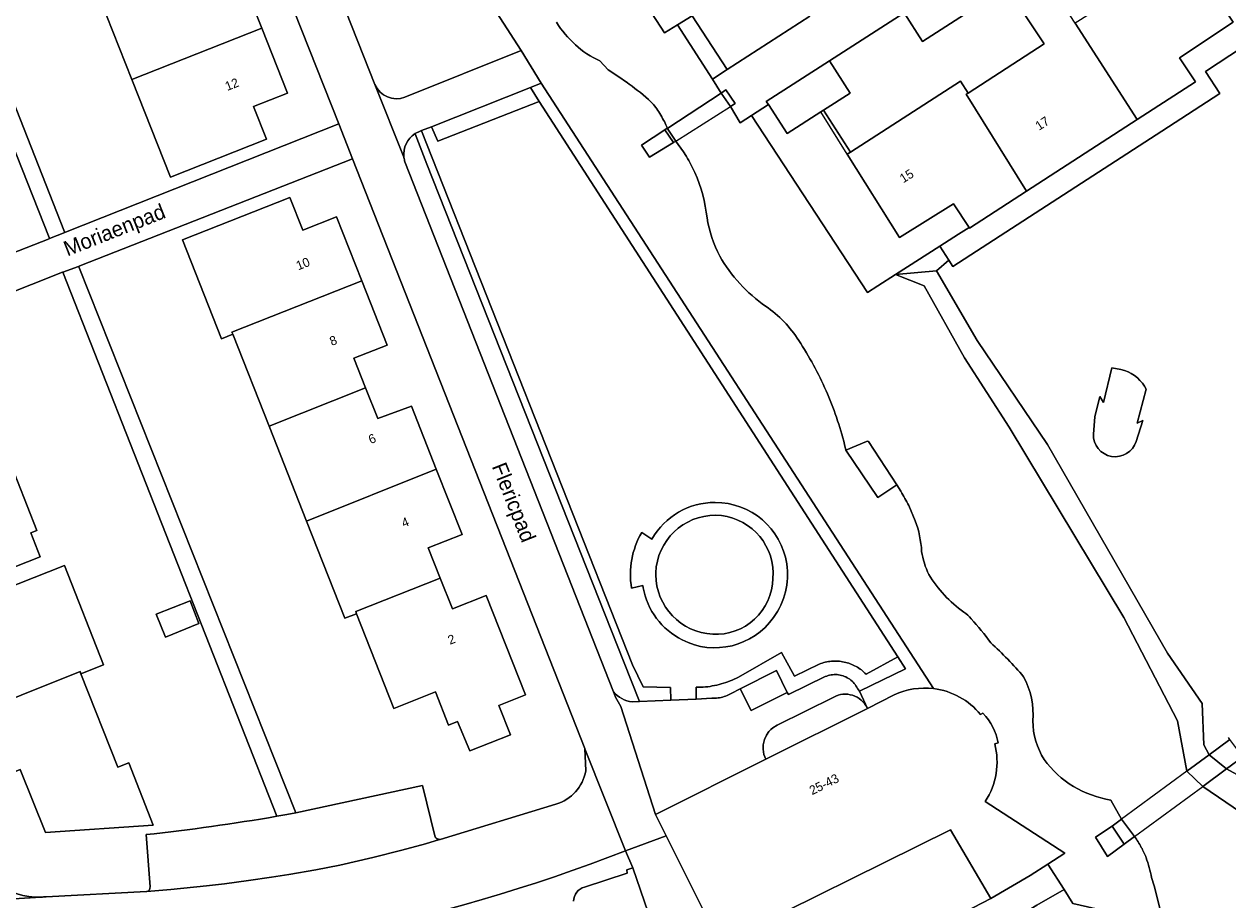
# Model space of a CAD drawing. Header units: metres. Extents: x 151448 to 154749, y 463108 to 465296.
# Tile 400 of 449: x 154560 to 154660, y 464258 to 464330. Entities that reach past the tile are written whole.
import ezdxf
from ezdxf.enums import TextEntityAlignment as Align

# ---------------------------------------------------------------- set-up
doc = ezdxf.new("R2010")
doc.units = ezdxf.units.M
for name, color, linetype, lineweight in [('B-PV-GK-KADEMUUR-G', 253, 'Continuous', 9), ('B-PV-GR-BEPLANTING_CULTUUR_BODEMBEDEKKER-GV', 253, 'Continuous', 9), ('B-PV-GR-GROENVOORZIENING-GV', 253, 'Continuous', 9), ('B-PV-GR-HAAG-GV', 253, 'Continuous', 9), ('B-PV-IE-TERREINAFSCHEIDING_KUNSTMATIG_MUUR-G', 253, 'Continuous', 9), ('B-PV-KW-KUNSTWERK_DEK-GV', 253, 'Continuous', 9), ('B-PV-KW-KUNSTWERK_LANDHOOFD-GV', 253, 'Continuous', 9), ('B-PV-OG-BEBOUWING-GV', 1, 'Continuous', 9), ('B-PV-OG-BEBOUWING-T18', 2, 'Continuous', 9), ('B-PV-OG-BEBOUWING_LOODS-GV', 1, 'Continuous', 9), ('B-PV-OG-TERREIN_BEGROEID-GV', 253, 'Continuous', 9), ('B-PV-OG-TERREIN_ERF-GV', 253, 'Continuous', 9), ('B-PV-OG-TERREIN_OEVER-GV', 253, 'Continuous', 9), ('B-PV-OG-TOPOGRAFIE-T18', 2, 'Continuous', 9), ('B-PV-OG-WATER-GV', 253, 'Continuous', 9), ('B-PV-VH-GESLOTENVERHARDING_ASFALT-GV', 253, 'Continuous', 9), ('B-PV-VH-GESLOTENVERHARDING_BETON-GV', 253, 'Continuous', 9), ('B-PV-VH-ONVERHARD_ZAND-GV', 253, 'Continuous', 9), ('B-PV-VH-OPENVERHARDING_BETONELEMENT-GV', 253, 'Continuous', 9), ('B-PV-VH-OPENVERHARDING_BETONSTRAATSTEEN-GV', 253, 'Continuous', 9), ('B-PV-VH-OPENVERHARDING_TEGEL-GV', 253, 'Continuous', 9)]:
    doc.layers.add(name, color=color, linetype=linetype, lineweight=lineweight)
doc.styles.add('Drong', font='txt', dxfattribs={"height": 1.8})

msp = doc.modelspace()

# ---------------------------------------------------------------- linework, layer by layer
at = {"layer": 'B-PV-GK-KADEMUUR-G'}
for points in [[(154604.31, 464330.03, 0.068882), (154605.872, 464328.179)], [(154605.872, 464328.179, 0.081882), (154607.89, 464326.84)], [(154612.11, 464323.47, 0.033031), (154610.314, 464324.911)], [(154612.845, 464322.493, 0.050221), (154612.11, 464323.47)], [(154613.41, 464321.41, 0.03405), (154612.845, 464322.493)], [(154615.041, 464318.944, 0.025611), (154614.19, 464320.16)], [(154615.73, 464317.63, 0.037387), (154615.041, 464318.944)], [(154616.74, 464313.871, 0.077087), (154615.73, 464317.63)], [(154616.74, 464313.871, 0.078052), (154617.78, 464310.72)], [(154617.78, 464310.72, 0.106732), (154621.565, 464306.588)], [(154624.31, 464303.75, 0.10478), (154621.565, 464306.588)], [(154626.564, 464299.615, 0.040197), (154624.31, 464303.75)], [(154628.09, 464295.16, 0.0413), (154626.564, 464299.615)], [(154633.388, 464290.126, 0.017209), (154632.73, 464291.31)], [(154634.449, 464286.35, 0.070796), (154633.92, 464288.88)], [(154634.449, 464286.35, 0.070817), (154635.03, 464284.44)], [(154635.03, 464284.44, 0.098998), (154637.927, 464281.337)], [(154638.53, 464280.78, 0.094815), (154637.927, 464281.337)], [(154640.148, 464278.796, 0.031111), (154638.53, 464280.78)], [(154642.86, 464276, 0.031957), (154640.148, 464278.796)], [(154643.627, 464272.358, 0.143069), (154642.86, 464276)], [(154643.627, 464272.358, 0.13974), (154644.56, 464269.16)], [(154644.56, 464269.16, 0.094799), (154646.974, 464266.943)], [(154646.974, 464266.943, 0.088693), (154650.05, 464265.81)], [(154652.576, 464261.915, 0.033087), (154652.018, 464262.813)], [(154652.98, 464261.06, 0.026004), (154652.576, 464261.915)], [(154653.427, 464259.422, 0.018854), (154652.98, 464261.06)]]:
    msp.add_lwpolyline(points, format="xyb", dxfattribs=at)
at = {"layer": 'B-PV-GK-KADEMUUR-G', "flags": 128}
for points in [[(154607.89, 464326.84), (154608.58, 464326.09)], [(154608.58, 464326.09), (154609.386, 464325.577)], [(154609.386, 464325.577), (154610.17, 464325.03)], [(154610.17, 464325.03), (154610.314, 464324.911)], [(154617.176, 464325.334), (154617.913, 464324.187)], [(154618.669, 464323.065), (154617.913, 464324.187)], [(154620.42, 464322.34), (154619.48, 464321.72), (154618.669, 464323.065)], [(154614.151, 464320.206), (154613.46, 464321.277)], [(154614.19, 464320.16), (154614.151, 464320.206)], [(154628.198, 464294.708), (154628.09, 464295.16)], [(154632.389, 464291.831), (154630.05, 464295.41)], [(154630.839, 464290.805), (154628.198, 464294.708)], [(154632.389, 464291.831), (154632.73, 464291.31)], [(154633.388, 464290.126), (154633.92, 464288.88)], [(154650.05, 464265.81), (154650.942, 464264.235)], [(154650.942, 464264.235), (154652.018, 464262.813)], [(154653.63, 464258.75), (154653.427, 464259.422)], [(154654.142, 464256.783), (154653.63, 464258.75)]]:
    msp.add_lwpolyline(points, dxfattribs=at)
at = {"layer": 'B-PV-GR-BEPLANTING_CULTUUR_BODEMBEDEKKER-GV'}
for points in [[(154592.645, 464320.834, 0.288303), (154591.724, 464318.889)], [(154591.726, 464318.874, 0.045817), (154591.809, 464318.502)], [(154609.01, 464274.767, 0.20447), (154610.566, 464273.937)]]:
    msp.add_lwpolyline(points, format="xyb", dxfattribs=at)
at = {"layer": 'B-PV-GR-BEPLANTING_CULTUUR_BODEMBEDEKKER-GV', "flags": 128}
for points in [[(154610.566, 464273.937), (154611.159, 464273.946), (154609.84, 464277.29), (154593.61, 464318.32), (154592.65, 464320.82), (154592.645, 464320.834)], [(154591.724, 464318.889), (154591.726, 464318.874)], [(154591.809, 464318.502), (154609.01, 464274.767)]]:
    msp.add_lwpolyline(points, dxfattribs=at)
msp.add_lwpolyline([(154632.301, 464309.209), (154635.667, 464309.504), (154636.7, 464310.378), (154635.953, 464311.551)], close=True, dxfattribs=at)
at = {"layer": 'B-PV-GR-GROENVOORZIENING-GV', "flags": 128}
for points in [[(154602.163, 464324.646), (154593.992, 464321.408), (154594, 464321.39), (154594.51, 464320.22), (154602.89, 464323.49)], [(154619.46, 464274.99), (154622.48, 464276.51), (154623.361, 464274.711), (154623.45, 464274.53), (154626.499, 464276.011), (154626.614, 464276.056), (154626.732, 464276.095), (154626.853, 464276.126), (154626.975, 464276.15), (154627.099, 464276.167), (154627.223, 464276.176), (154627.347, 464276.177), (154627.472, 464276.171), (154627.596, 464276.157), (154627.719, 464276.136), (154627.84, 464276.108), (154627.959, 464276.072), (154628.076, 464276.029), (154628.19, 464275.979), (154628.301, 464275.922), (154628.408, 464275.859), (154628.511, 464275.789), (154628.61, 464275.713), (154628.704, 464275.632), (154628.793, 464275.544), (154628.876, 464275.452), (154628.954, 464275.354), (154629.026, 464275.252), (154629.091, 464275.146), (154629.15, 464275.039), (154629.31, 464274.82), (154633.12, 464276.66), (154632.49, 464277.65), (154629.862, 464276.208), (154629.771, 464276.299), (154629.675, 464276.389), (154629.576, 464276.474), (154629.474, 464276.557), (154629.368, 464276.635), (154629.26, 464276.709), (154629.149, 464276.779), (154629.036, 464276.845), (154628.92, 464276.907), (154628.802, 464276.965), (154628.682, 464277.018), (154628.56, 464277.066), (154628.437, 464277.11), (154628.312, 464277.149), (154628.185, 464277.184), (154628.058, 464277.214), (154627.929, 464277.239), (154627.799, 464277.26), (154627.669, 464277.275), (154627.538, 464277.286), (154627.407, 464277.292), (154627.276, 464277.293), (154627.145, 464277.289), (154627.014, 464277.28), (154626.884, 464277.267), (154626.754, 464277.248), (154626.625, 464277.225), (154626.496, 464277.197), (154626.369, 464277.164), (154626.244, 464277.127), (154626.12, 464277.085), (154625.999, 464277.039), (154623.96, 464276.06), (154622.87, 464277.99), (154619.329, 464275.978), (154619.159, 464275.889), (154618.987, 464275.806), (154618.813, 464275.728), (154618.637, 464275.654), (154618.46, 464275.585), (154618.28, 464275.521), (154618.099, 464275.461), (154617.916, 464275.406), (154617.732, 464275.357), (154617.547, 464275.311), (154617.361, 464275.271), (154617.173, 464275.236), (154616.985, 464275.206), (154616.796, 464275.18), (154616.606, 464275.16), (154616.416, 464275.145), (154616.226, 464275.134), (154616.035, 464275.129), (154615.84, 464275.129), (154615.84, 464274.161), (154617.132, 464274.221), (154617.391, 464274.224), (154617.52, 464274.233), (154617.648, 464274.247), (154617.775, 464274.267), (154617.902, 464274.292), (154618.027, 464274.322), (154618.151, 464274.357), (154618.273, 464274.398), (154618.394, 464274.444), (154618.512, 464274.494), (154618.741, 464274.611)]]:
    msp.add_lwpolyline(points, close=True, dxfattribs=at)
msp.add_lwpolyline([(154592.645, 464320.834), (154592.65, 464320.82), (154593.61, 464318.32), (154609.84, 464277.29), (154611.159, 464273.946), (154613.74, 464274.064), (154613.72, 464275.11), (154611.47, 464275.17), (154610.58, 464276.99), (154593.18, 464321.07), (154593.175, 464321.083), (154592.89, 464320.97)], dxfattribs=at)
at = {"layer": 'B-PV-GR-GROENVOORZIENING-GV'}
msp.add_lwpolyline([(154592.89, 464320.97, 0.039862), (154592.645, 464320.834)], format="xyb", dxfattribs=at)
at = {"layer": 'B-PV-GR-HAAG-GV', "flags": 128}
for points in [[(154593.992, 464321.408), (154594, 464321.39), (154594.51, 464320.22), (154602.89, 464323.49), (154602.163, 464324.646)], [(154632.49, 464277.65), (154629.862, 464276.208), (154629.771, 464276.299), (154629.675, 464276.389), (154629.576, 464276.474), (154629.474, 464276.557), (154629.368, 464276.635), (154629.26, 464276.709), (154629.149, 464276.779), (154629.036, 464276.845), (154628.92, 464276.907), (154628.802, 464276.965), (154628.682, 464277.018), (154628.56, 464277.066), (154628.437, 464277.11), (154628.312, 464277.149), (154628.185, 464277.184), (154628.058, 464277.214), (154627.929, 464277.239), (154627.799, 464277.26), (154627.669, 464277.275), (154627.538, 464277.286), (154627.407, 464277.292), (154627.276, 464277.293), (154627.145, 464277.289), (154627.014, 464277.28), (154626.884, 464277.267), (154626.754, 464277.248), (154626.625, 464277.225), (154626.496, 464277.197), (154626.369, 464277.164), (154626.244, 464277.127), (154626.12, 464277.085), (154625.999, 464277.039), (154623.96, 464276.06), (154622.87, 464277.99), (154619.329, 464275.978), (154619.159, 464275.889), (154618.987, 464275.806), (154618.813, 464275.728), (154618.637, 464275.654), (154618.46, 464275.585), (154618.28, 464275.521), (154618.099, 464275.461), (154617.916, 464275.406), (154617.732, 464275.357), (154617.547, 464275.311), (154617.361, 464275.271), (154617.173, 464275.236), (154616.985, 464275.206), (154616.796, 464275.18), (154616.606, 464275.16), (154616.416, 464275.145), (154616.226, 464275.134), (154616.035, 464275.129), (154615.84, 464275.129), (154615.84, 464274.161), (154617.132, 464274.221), (154617.391, 464274.224), (154617.52, 464274.233), (154617.648, 464274.247), (154617.775, 464274.267), (154617.902, 464274.292), (154618.027, 464274.322), (154618.151, 464274.357), (154618.273, 464274.398), (154618.394, 464274.444), (154618.512, 464274.494), (154618.741, 464274.611), (154619.46, 464274.99), (154622.48, 464276.51), (154623.361, 464274.711), (154623.45, 464274.53), (154626.499, 464276.011), (154626.614, 464276.056), (154626.732, 464276.095), (154626.853, 464276.126), (154626.975, 464276.15), (154627.099, 464276.167), (154627.223, 464276.176), (154627.347, 464276.177), (154627.472, 464276.171), (154627.596, 464276.157), (154627.719, 464276.136), (154627.84, 464276.108), (154627.959, 464276.072), (154628.076, 464276.029), (154628.19, 464275.979), (154628.301, 464275.922), (154628.408, 464275.859), (154628.511, 464275.789), (154628.61, 464275.713), (154628.704, 464275.632), (154628.793, 464275.544), (154628.876, 464275.452), (154628.954, 464275.354), (154629.026, 464275.252), (154629.091, 464275.146), (154629.15, 464275.039), (154629.31, 464274.82), (154633.12, 464276.66)]]:
    msp.add_lwpolyline(points, close=True, dxfattribs=at)
msp.add_lwpolyline([(154592.645, 464320.834), (154592.65, 464320.82), (154593.61, 464318.32), (154609.84, 464277.29), (154611.159, 464273.946), (154613.74, 464274.064), (154613.72, 464275.11), (154611.47, 464275.17), (154610.58, 464276.99), (154593.18, 464321.07), (154593.175, 464321.083), (154592.89, 464320.97)], dxfattribs=at)
at = {"layer": 'B-PV-GR-HAAG-GV'}
msp.add_lwpolyline([(154592.89, 464320.97, 0.039862), (154592.645, 464320.834)], format="xyb", dxfattribs=at)
at = {"layer": 'B-PV-IE-TERREINAFSCHEIDING_KUNSTMATIG_MUUR-G', "flags": 128}
for points in [[(154617.176, 464325.334), (154614.295, 464329.817)], [(154628.31, 464319.139), (154626.13, 464322.63)], [(154626.355, 464322.774), (154628.568, 464319.305)], [(154637.48, 464312.53), (154635.953, 464311.551), (154630.822, 464308.26), (154629.98, 464307.72), (154620.42, 464322.34)], [(154644.279, 464314.577), (154654.269, 464321.045)]]:
    msp.add_lwpolyline(points, dxfattribs=at)
at = {"layer": 'B-PV-KW-KUNSTWERK_DEK-GV', "flags": 128}
for points in [[(154617.913, 464324.187), (154613.489, 464321.296), (154613.46, 464321.277), (154613.255, 464321.145), (154613.97, 464320.092), (154614.151, 464320.206), (154618.669, 464323.065), (154619.05, 464323.31), (154618.3, 464324.44)], [(154656.332, 464268.2), (154650.942, 464264.235), (154650.175, 464263.667), (154651.17, 464262.19), (154652.018, 464262.813), (154657.643, 464266.949), (154659.6, 464268.388), (154660.944, 464269.376), (154659.88, 464270.81), (154658.169, 464269.552)]]:
    msp.add_lwpolyline(points, close=True, dxfattribs=at)
at = {"layer": 'B-PV-KW-KUNSTWERK_LANDHOOFD-GV', "flags": 128}
for points in [[(154618.3, 464324.44), (154617.913, 464324.187), (154618.669, 464323.065), (154619.05, 464323.31)], [(154613.46, 464321.277), (154613.255, 464321.145), (154613.97, 464320.092), (154614.151, 464320.206)], [(154659.6, 464268.388), (154660.944, 464269.376), (154659.88, 464270.81), (154658.169, 464269.552)], [(154652.018, 464262.813), (154650.942, 464264.235), (154650.175, 464263.667), (154651.17, 464262.19)]]:
    msp.add_lwpolyline(points, close=True, dxfattribs=at)
at = {"layer": 'B-PV-OG-BEBOUWING-GV', "flags": 128}
for points in [[(154620.957, 464340.849), (154610.175, 464333.886), (154613.23, 464329.16), (154614.295, 464329.817), (154615.5, 464330.56), (154618.41, 464326.13), (154625.215, 464330.52), (154620.95, 464337.16), (154622.63, 464338.28)], [(154652.235, 464321.992), (154657.035, 464325.1), (154655.716, 464327.105), (154660.16, 464330.03), (154655.665, 464336.86), (154655.45, 464336.72), (154650.8, 464333.69), (154651.41, 464332.69), (154647.123, 464329.945)], [(154569.276, 464325.3), (154580.001, 464329.531), (154577.94, 464334.75), (154575.152, 464333.642), (154574.156, 464336.146), (154567.141, 464333.427), (154567.068, 464333.613), (154566.138, 464333.246)], [(154644.09, 464334.63), (154641.45, 464332.94), (154644.55, 464328.25), (154638.3, 464324.19), (154638.132, 464324.081), (154643.107, 464316.082), (154652.235, 464321.992), (154647.123, 464329.945)], [(154580.001, 464329.531), (154569.276, 464325.3), (154572.455, 464317.248), (154580.389, 464320.381), (154579.32, 464323.088), (154582.11, 464324.19)], [(154626.355, 464322.774), (154628.54, 464324.176), (154626.84, 464326.84), (154621.63, 464323.5), (154621.799, 464323.237), (154623.34, 464320.84), (154626.13, 464322.63)], [(154638.3, 464324.19), (154637.66, 464325.16), (154628.568, 464319.305), (154628.31, 464319.139), (154632.61, 464312.25), (154637.081, 464315.039), (154638.36, 464313.094), (154638.4, 464313.034), (154643.107, 464316.082), (154638.132, 464324.081)], [(154588.251, 464308.672), (154586.16, 464313.97), (154583.369, 464312.869), (154582.301, 464315.576), (154573.446, 464312.081), (154576.673, 464303.905), (154577.603, 464304.272), (154577.533, 464304.449)], [(154588.251, 464308.672), (154577.533, 464304.449), (154577.603, 464304.272), (154580.6, 464296.679), (154588.56, 464299.843), (154587.59, 464302.3), (154590.34, 464303.38)], [(154594.39, 464293.146), (154592.34, 464298.34), (154589.56, 464297.31), (154588.56, 464299.843), (154580.6, 464296.679), (154583.69, 464288.849)], [(154547.538, 464291.969), (154549.634, 464286.578), (154552.426, 464287.675), (154553.49, 464284.966), (154554.356, 464285.306), (154555.134, 464283.325), (154561.705, 464285.907), (154560.927, 464287.888), (154561.42, 464288.082), (154558.223, 464296.217)], [(154583.69, 464288.849), (154586.858, 464280.823), (154587.814, 464281.2), (154587.745, 464281.377), (154594.726, 464284.142), (154593.732, 464286.642), (154596.52, 464287.75), (154594.39, 464293.146)], [(154555.239, 464272.517), (154565.003, 464276.434), (154565.076, 464276.248), (154566.937, 464276.98), (154563.717, 464285.17), (154554.857, 464281.686), (154555.922, 464278.978), (154553.13, 464277.88)], [(154587.814, 464281.2), (154590.884, 464273.388), (154594.328, 464274.742), (154595.403, 464272.005), (154596.159, 464272.302), (154597.158, 464269.891), (154600.508, 464271.208), (154599.554, 464273.637), (154601.75, 464274.5), (154598.52, 464282.72), (154595.732, 464281.612), (154594.726, 464284.142), (154587.745, 464281.377)], [(154572.041, 464279.26), (154574.798, 464280.408), (154574.095, 464282.26), (154571.284, 464281.179)], [(154565.076, 464276.248), (154565.003, 464276.434), (154555.239, 464272.517), (154557.31, 464267.25), (154560.05, 464268.34), (154562.14, 464263.13), (154571.02, 464263.75), (154569.016, 464268.879), (154568.113, 464268.524)]]:
    msp.add_lwpolyline(points, close=True, dxfattribs=at)
at = {"layer": 'B-PV-OG-BEBOUWING-GV'}
for points in [[(154635.436, 464275.017, 0.141448), (154632.19, 464274.5)], [(154639.31, 464272.88, 0.193827), (154635.436, 464275.017)], [(154640.77, 464270.53, 0.140841), (154639.51, 464272.985)], [(154639.7, 464265.705, 0.210725), (154640.48, 464270.47)], [(154606.63, 464258.63, 0.339785), (154605.73, 464257.47)]]:
    msp.add_lwpolyline(points, format="xyb", dxfattribs=at)
at = {"layer": 'B-PV-OG-BEBOUWING-GV', "flags": 128}
for points in [[(154632.19, 464274.5), (154629.967, 464273.387), (154621.585, 464269.191), (154612.48, 464264.632), (154613.361, 464262.872), (154617.83, 464253.94), (154636.84, 464263.37), (154640.16, 464257.69), (154643.41, 464259.59), (154644.863, 464260.523), (154646.274, 464261.428), (154646.267, 464261.432), (154639.7, 464265.705)], [(154639.51, 464272.985), (154639.31, 464272.88)], [(154640.48, 464270.47), (154640.77, 464270.53)], [(154602.84, 464256.75), (154602.569, 464256.683), (154604.711, 464248.99), (154604.888, 464249.04), (154613.453, 464251.963), (154610.606, 464260.212), (154610.13, 464260.06), (154610.16, 464259.78), (154606.63, 464258.63)]]:
    msp.add_lwpolyline(points, dxfattribs=at)
at = {"layer": 'B-PV-OG-BEBOUWING_LOODS-GV', "flags": 128}
for points in [[(154650.892, 464301.358), (154650.13, 464301.49), (154649.45, 464298.63), (154649.14, 464299.13), (154648.75, 464297.45), (154648.618, 464296.031)], [(154652.141, 464295.428), (154652.7, 464297.14), (154652.22, 464296.92), (154652.969, 464299.739), (154652.838, 464299.978)]]:
    msp.add_lwpolyline(points, dxfattribs=at)
at = {"layer": 'B-PV-OG-BEBOUWING_LOODS-GV'}
for points in [[(154652.838, 464299.978, 0.205633), (154650.892, 464301.358)], [(154648.618, 464296.031, 0.873419), (154652.141, 464295.428)]]:
    msp.add_lwpolyline(points, format="xyb", dxfattribs=at)
at = {"layer": 'B-PV-OG-TERREIN_BEGROEID-GV', "flags": 128}
for points in [[(154591.81, 464323.84), (154601.41, 464327.69), (154579.13, 464362.22), (154576.95, 464361.34)], [(154575.81, 464359.103), (154575.95, 464358.75), (154589.33, 464324.88)], [(154676.08, 464325.25), (154666.483, 464349.493), (154666.474, 464349.49), (154655.16, 464345.13), (154654.444, 464344.655), (154656.19, 464342), (154659.97, 464336.09), (154663.98, 464329.97), (154657.859, 464325.959), (154659.053, 464324.143), (154654.269, 464321.045), (154644.279, 464314.577), (154637.019, 464309.876), (154636.7, 464310.378), (154635.667, 464309.504), (154639.03, 464303.766), (154644.834, 464295.164), (154654.722, 464277.949), (154657.604, 464273.783), (154657.724, 464270.369), (154658.169, 464269.552), (154659.88, 464270.81), (154659.765, 464270.975)], [(154648.618, 464296.031), (154648.75, 464297.45), (154649.14, 464299.13), (154649.45, 464298.63), (154650.13, 464301.49), (154650.892, 464301.358)], [(154652.838, 464299.978), (154652.969, 464299.739), (154652.22, 464296.92), (154652.7, 464297.14), (154652.141, 464295.428)], [(154611.349, 464287.9), (154612.192, 464287.362)], [(154611.477, 464283.352), (154611.45, 464283.522), (154610.508, 464283.32)], [(154662.02, 464269.94), (154661.06, 464269.19), (154660.944, 464269.376), (154659.6, 464268.388), (154661.607, 464267.304), (154663.608, 464266.954), (154668.812, 464259.043), (154669.213, 464257.329), (154665.655, 464255.013), (154665, 464254.586), (154659.69, 464251.13), (154659.678, 464251.134), (154659.61, 464251.09), (154655.433, 464248.361), (154653.984, 464250.62), (154652.02, 464253.85), (154650.31, 464256.5), (154646.93, 464257.27), (154646.2, 464258.44), (154643.939, 464257.138), (154641.67, 464255.75)]]:
    msp.add_lwpolyline(points, dxfattribs=at)
at = {"layer": 'B-PV-OG-TERREIN_BEGROEID-GV'}
for points in [[(154589.33, 464324.88, 0.394336), (154591.81, 464323.84)], [(154650.892, 464301.358, -0.205633), (154652.838, 464299.978)], [(154652.141, 464295.428, -0.873419), (154648.618, 464296.031)], [(154612.192, 464287.362, -0.269581), (154617.412, 464290.395)], [(154617.412, 464290.395, -0.370802), (154623.314, 464285.321)], [(154610.508, 464283.32, -0.177539), (154611.349, 464287.9)], [(154623.314, 464285.321, -0.197551), (154622.23, 464280.897)], [(154614.686, 464279.042, -0.234711), (154611.477, 464283.352)], [(154622.23, 464280.897, -0.372889), (154614.686, 464279.042)]]:
    msp.add_lwpolyline(points, format="xyb", dxfattribs=at)
at = {"layer": 'B-PV-OG-TERREIN_BEGROEID-GV', "flags": 128}
msp.add_lwpolyline([(154593.175, 464321.083), (154593.18, 464321.07), (154610.58, 464276.99), (154611.47, 464275.17), (154613.72, 464275.11), (154613.74, 464274.064), (154615.84, 464274.161), (154615.84, 464275.129), (154616.035, 464275.129), (154616.226, 464275.134), (154616.416, 464275.145), (154616.606, 464275.16), (154616.796, 464275.18), (154616.985, 464275.206), (154617.173, 464275.236), (154617.361, 464275.271), (154617.547, 464275.311), (154617.732, 464275.357), (154617.916, 464275.406), (154618.099, 464275.461), (154618.28, 464275.521), (154618.46, 464275.585), (154618.637, 464275.654), (154618.813, 464275.728), (154618.987, 464275.806), (154619.159, 464275.889), (154619.329, 464275.978), (154622.87, 464277.99), (154623.96, 464276.06), (154625.999, 464277.039), (154626.12, 464277.085), (154626.244, 464277.127), (154626.369, 464277.164), (154626.496, 464277.197), (154626.625, 464277.225), (154626.754, 464277.248), (154626.884, 464277.267), (154627.014, 464277.28), (154627.145, 464277.289), (154627.276, 464277.293), (154627.407, 464277.292), (154627.538, 464277.286), (154627.669, 464277.275), (154627.799, 464277.26), (154627.929, 464277.239), (154628.058, 464277.214), (154628.185, 464277.184), (154628.312, 464277.149), (154628.437, 464277.11), (154628.56, 464277.066), (154628.682, 464277.018), (154628.802, 464276.965), (154628.92, 464276.907), (154629.036, 464276.845), (154629.149, 464276.779), (154629.26, 464276.709), (154629.368, 464276.635), (154629.474, 464276.557), (154629.576, 464276.474), (154629.675, 464276.389), (154629.771, 464276.299), (154629.862, 464276.208), (154632.49, 464277.65), (154602.89, 464323.49), (154594.51, 464320.22), (154594, 464321.39), (154593.992, 464321.408)], close=True, dxfattribs=at)
at = {"layer": 'B-PV-OG-TERREIN_ERF-GV', "flags": 128}
for points in [[(154555.152, 464334.47), (154563.72, 464312.72), (154563.743, 464312.662), (154563.811, 464312.688), (154586.34, 464321.632), (154567.299, 464369.765)], [(154539.798, 464303.28), (154562.44, 464312.16), (154562.471, 464312.172), (154562.44, 464312.25), (154547.25, 464350.72)], [(154577.94, 464334.75), (154580.001, 464329.531), (154582.11, 464324.19), (154579.32, 464323.088), (154580.389, 464320.381), (154572.455, 464317.248), (154569.276, 464325.3), (154566.138, 464333.246)], [(154606.73, 464268.22), (154606.651, 464270.062), (154587.478, 464318.752), (154564.981, 464309.911), (154564.882, 464309.877), (154564.891, 464309.853), (154582.814, 464264.753)], [(154581.228, 464264.478), (154563.565, 464309.395), (154563.557, 464309.392), (154540.925, 464300.397), (154540.929, 464300.388), (154555.348, 464263.881), (154555.98, 464262.28)], [(154582.814, 464264.753), (154593.27, 464267.03), (154594.3, 464262.75)], [(154594.674, 464262.562), (154594.703, 464262.56), (154604.27, 464265.47)], [(154570.78, 464258.66), (154570.45, 464262.97)], [(154606.63, 464258.63), (154610.16, 464259.78), (154610.13, 464260.06), (154610.606, 464260.212), (154610.021, 464261.627)], [(154562.19, 464257.84), (154570.493, 464258.261), (154570.521, 464258.269)]]:
    msp.add_lwpolyline(points, dxfattribs=at)
for points in [[(154655.665, 464336.86), (154660.16, 464330.03), (154655.716, 464327.105), (154657.035, 464325.1), (154652.235, 464321.992), (154643.107, 464316.082), (154638.4, 464313.034), (154638.36, 464313.094), (154637.48, 464312.53), (154635.953, 464311.551), (154636.7, 464310.378), (154637.019, 464309.876), (154644.279, 464314.577), (154654.269, 464321.045), (154659.053, 464324.143), (154657.859, 464325.959), (154663.98, 464329.97), (154659.97, 464336.09), (154656.19, 464342), (154653.46, 464340.21), (154653.262, 464340.08), (154655.45, 464336.72)], [(154626.84, 464326.84), (154628.54, 464324.176), (154626.355, 464322.774), (154628.568, 464319.305), (154637.66, 464325.16), (154638.3, 464324.19), (154644.55, 464328.25), (154641.45, 464332.94), (154634.527, 464328.43), (154633.011, 464330.796)], [(154618.41, 464326.13), (154615.5, 464330.56), (154614.295, 464329.817), (154617.176, 464325.334)], [(154620.42, 464322.34), (154629.98, 464307.72), (154630.822, 464308.26), (154632.301, 464309.209), (154635.953, 464311.551), (154637.48, 464312.53), (154638.36, 464313.094), (154637.081, 464315.039), (154632.61, 464312.25), (154628.31, 464319.139), (154628.568, 464319.305), (154626.355, 464322.774), (154626.13, 464322.63), (154623.34, 464320.84), (154621.799, 464323.237)], [(154588.56, 464299.843), (154589.56, 464297.31), (154592.34, 464298.34), (154594.39, 464293.146), (154596.52, 464287.75), (154593.732, 464286.642), (154594.726, 464284.142), (154595.732, 464281.612), (154598.52, 464282.72), (154601.75, 464274.5), (154599.554, 464273.637), (154600.508, 464271.208), (154597.158, 464269.891), (154596.159, 464272.302), (154595.403, 464272.005), (154594.328, 464274.742), (154590.884, 464273.388), (154587.814, 464281.2), (154586.858, 464280.823), (154583.69, 464288.849), (154580.6, 464296.679), (154577.603, 464304.272), (154576.673, 464303.905), (154573.446, 464312.081), (154582.301, 464315.576), (154583.369, 464312.869), (154586.16, 464313.97), (154588.251, 464308.672), (154590.34, 464303.38), (154587.59, 464302.3)], [(154547.538, 464291.969), (154545.52, 464297.16), (154548.3, 464298.28), (154547.19, 464300.97), (154546.513, 464302.611), (154554.481, 464305.741), (154555.13, 464304.09), (154557.543, 464297.948), (154558.223, 464296.217), (154561.42, 464288.082), (154560.927, 464287.888), (154561.705, 464285.907), (154555.134, 464283.325), (154554.356, 464285.306), (154553.49, 464284.966), (154552.426, 464287.675), (154549.634, 464286.578)], [(154555.239, 464272.517), (154553.13, 464277.88), (154555.922, 464278.978), (154554.857, 464281.686), (154563.717, 464285.17), (154566.937, 464276.98), (154565.076, 464276.248), (154568.113, 464268.524), (154569.016, 464268.879), (154571.02, 464263.75), (154562.14, 464263.13), (154560.05, 464268.34), (154557.31, 464267.25)], [(154572.041, 464279.26), (154571.284, 464281.179), (154574.095, 464282.26), (154574.798, 464280.408)], [(154640.16, 464257.69), (154636.84, 464263.37), (154617.83, 464253.94), (154620.81, 464248.06), (154626.02, 464250.34)]]:
    msp.add_lwpolyline(points, close=True, dxfattribs=at)
at = {"layer": 'B-PV-OG-TERREIN_ERF-GV'}
for points in [[(154604.27, 464265.47, 0.278686), (154606.73, 464268.22)], [(154570.45, 464262.97, 0.015958), (154581.228, 464264.478)], [(154555.98, 464262.28, 0.36647), (154561.79, 464257.811)], [(154594.3, 464262.75, 0.192307), (154594.674, 464262.562)], [(154610.021, 464261.627, -0.089859), (154561.2, 464252.09)], [(154570.521, 464258.269, 0.344769), (154570.78, 464258.66)], [(154605.73, 464257.47, -0.339785), (154606.63, 464258.63)], [(154561.79, 464257.811, 0.017409), (154562.19, 464257.84)]]:
    msp.add_lwpolyline(points, format="xyb", dxfattribs=at)
at = {"layer": 'B-PV-OG-TERREIN_OEVER-GV', "flags": 128}
for points in [[(154635.667, 464309.504), (154632.301, 464309.209), (154634.666, 464308.272), (154637.989, 464302.334), (154641.672, 464296.596), (154651.119, 464280.883), (154655.562, 464272.351), (154656.332, 464268.2), (154658.169, 464269.552), (154657.724, 464270.369), (154657.604, 464273.783), (154654.722, 464277.949), (154644.834, 464295.164), (154639.03, 464303.766)], [(154657.643, 464266.949), (154659.6, 464268.388), (154658.169, 464269.552), (154656.332, 464268.2)], [(154659.6, 464268.388), (154657.643, 464266.949), (154662.047, 464263.95), (154664.569, 464260.745), (154665.53, 464258.151), (154665.655, 464255.013), (154669.213, 464257.329), (154668.812, 464259.043), (154663.608, 464266.954), (154661.607, 464267.304)]]:
    msp.add_lwpolyline(points, close=True, dxfattribs=at)
at = {"layer": 'B-PV-OG-WATER-GV', "flags": 128}
for points in [[(154613.489, 464321.296), (154617.913, 464324.187), (154617.176, 464325.334), (154614.295, 464329.817), (154613.23, 464329.16), (154610.175, 464333.886), (154607.05, 464338.72), (154608.04, 464339.365), (154605.2, 464343.81), (154606.16, 464344.47), (154596.66, 464359.28), (154598.954, 464360.783), (154587.235, 464377.928), (154579.92, 464373.28), (154580.2, 464372.75)], [(154607.89, 464326.84), (154608.58, 464326.09), (154609.386, 464325.577), (154610.17, 464325.03), (154610.314, 464324.911)], [(154632.301, 464309.209), (154630.822, 464308.26), (154629.98, 464307.72), (154620.42, 464322.34), (154619.48, 464321.72), (154618.669, 464323.065), (154617.913, 464324.187), (154613.489, 464321.296), (154613.46, 464321.277), (154614.151, 464320.206), (154614.19, 464320.16)], [(154613.41, 464321.41), (154613.46, 464321.277), (154613.489, 464321.296)], [(154653.427, 464259.422), (154653.63, 464258.75), (154654.142, 464256.783), (154654.63, 464254.81), (154655.06, 464253.88), (154656.09, 464252.84), (154657.41, 464251.97), (154659.678, 464251.134), (154659.69, 464251.13), (154665, 464254.586), (154665.655, 464255.013), (154665.53, 464258.151), (154664.569, 464260.745), (154662.047, 464263.95), (154657.643, 464266.949), (154656.332, 464268.2), (154655.562, 464272.351), (154651.119, 464280.883), (154641.672, 464296.596), (154637.989, 464302.334), (154634.666, 464308.272), (154632.301, 464309.209)], [(154628.09, 464295.16), (154628.198, 464294.708), (154629.91, 464295.41), (154630.02, 464295.455), (154630.05, 464295.41), (154632.389, 464291.831), (154632.73, 464291.31)], [(154633.388, 464290.126), (154633.92, 464288.88)], [(154650.05, 464265.81), (154650.942, 464264.235), (154652.018, 464262.813)]]:
    msp.add_lwpolyline(points, dxfattribs=at)
at = {"layer": 'B-PV-OG-WATER-GV'}
for points in [[(154604.31, 464330.03, 0.068882), (154605.872, 464328.179)], [(154605.872, 464328.179, 0.081882), (154607.89, 464326.84)], [(154610.314, 464324.911, -0.033031), (154612.11, 464323.47)], [(154612.11, 464323.47, -0.050221), (154612.845, 464322.493)], [(154612.845, 464322.493, -0.03405), (154613.41, 464321.41)], [(154614.19, 464320.16, -0.025611), (154615.041, 464318.944)], [(154615.041, 464318.944, -0.037387), (154615.73, 464317.63)], [(154615.73, 464317.63, -0.077087), (154616.74, 464313.871)], [(154616.74, 464313.871, 0.078052), (154617.78, 464310.72)], [(154617.78, 464310.72, 0.106732), (154621.565, 464306.588)], [(154621.565, 464306.588, -0.10478), (154624.31, 464303.75)], [(154624.31, 464303.75, -0.040197), (154626.564, 464299.615)], [(154626.564, 464299.615, -0.0413), (154628.09, 464295.16)], [(154632.73, 464291.31, -0.017209), (154633.388, 464290.126)], [(154633.92, 464288.88, -0.070796), (154634.449, 464286.35)], [(154634.449, 464286.35, 0.070817), (154635.03, 464284.44)], [(154635.03, 464284.44, 0.098998), (154637.927, 464281.337)], [(154637.927, 464281.337, -0.094815), (154638.53, 464280.78)], [(154638.53, 464280.78, -0.031111), (154640.148, 464278.796)], [(154640.148, 464278.796, -0.031957), (154642.86, 464276)], [(154642.86, 464276, -0.143069), (154643.627, 464272.358)], [(154643.627, 464272.358, 0.13974), (154644.56, 464269.16)], [(154644.56, 464269.16, 0.094799), (154646.974, 464266.943)], [(154646.974, 464266.943, 0.088693), (154650.05, 464265.81)], [(154652.018, 464262.813, -0.033087), (154652.576, 464261.915)], [(154652.576, 464261.915, -0.026004), (154652.98, 464261.06)], [(154652.98, 464261.06, -0.018854), (154653.427, 464259.422)]]:
    msp.add_lwpolyline(points, format="xyb", dxfattribs=at)
at = {"layer": 'B-PV-VH-GESLOTENVERHARDING_ASFALT-GV', "flags": 128}
msp.add_lwpolyline([(154617.913, 464324.187), (154613.489, 464321.296), (154613.46, 464321.277), (154613.255, 464321.145), (154613.97, 464320.092), (154614.151, 464320.206), (154618.669, 464323.065), (154619.05, 464323.31), (154618.3, 464324.44)], close=True, dxfattribs=at)
at = {"layer": 'B-PV-VH-GESLOTENVERHARDING_BETON-GV', "flags": 128}
for points in [[(154620.39, 464273.22), (154623.361, 464274.711), (154622.48, 464276.51), (154619.46, 464274.99)], [(154658.169, 464269.552), (154656.332, 464268.2), (154650.942, 464264.235), (154650.175, 464263.667), (154651.17, 464262.19), (154652.018, 464262.813), (154657.643, 464266.949), (154659.6, 464268.388), (154660.944, 464269.376), (154659.88, 464270.81)]]:
    msp.add_lwpolyline(points, close=True, dxfattribs=at)
at = {"layer": 'B-PV-VH-ONVERHARD_ZAND-GV'}
for points in [[(154617.452, 464289.329, 0.406314), (154612.51, 464284.579)], [(154622.184, 464284.568, 0.407142), (154617.452, 464289.329)], [(154612.507, 464284.424, 0.397294), (154617.206, 464279.513)], [(154617.206, 464279.513, 0.426028), (154622.166, 464284.104)]]:
    msp.add_lwpolyline(points, format="xyb", dxfattribs=at)
at = {"layer": 'B-PV-VH-ONVERHARD_ZAND-GV', "flags": 128}
for points in [[(154612.51, 464284.579), (154612.507, 464284.424)], [(154622.166, 464284.104), (154622.184, 464284.568)]]:
    msp.add_lwpolyline(points, dxfattribs=at)
at = {"layer": 'B-PV-VH-OPENVERHARDING_BETONELEMENT-GV', "flags": 128}
msp.add_lwpolyline([(154630.02, 464295.455), (154629.91, 464295.41), (154628.198, 464294.708), (154630.839, 464290.805), (154632.389, 464291.831), (154630.05, 464295.41)], close=True, dxfattribs=at)
at = {"layer": 'B-PV-VH-OPENVERHARDING_BETONSTRAATSTEEN-GV', "flags": 128}
for points in [[(154591.726, 464318.874), (154591.724, 464318.889), (154589.33, 464324.88), (154575.95, 464358.75), (154575.81, 464359.103), (154573.375, 464365.214), (154573.353, 464365.25), (154570.996, 464371.18), (154567.299, 464369.765), (154586.34, 464321.632), (154587.478, 464318.752), (154606.651, 464270.062), (154606.661, 464270.036), (154610.021, 464261.627), (154613.361, 464262.872), (154612.48, 464264.632), (154609.629, 464273.54)], [(154625.215, 464330.52), (154618.41, 464326.13), (154617.176, 464325.334), (154617.913, 464324.187), (154618.3, 464324.44), (154619.05, 464323.31), (154618.669, 464323.065), (154619.48, 464321.72), (154620.42, 464322.34), (154621.799, 464323.237), (154621.63, 464323.5), (154626.84, 464326.84), (154633.011, 464330.796), (154634.527, 464328.43), (154641.45, 464332.94)], [(154593.992, 464321.408), (154602.163, 464324.646), (154603.05, 464325), (154601.41, 464327.69), (154591.81, 464323.84)], [(154589.33, 464324.88), (154591.724, 464318.889)], [(154592.89, 464320.97), (154593.175, 464321.083), (154593.992, 464321.408)], [(154609.19, 464274.31), (154609.01, 464274.767), (154591.809, 464318.502)], [(154612.192, 464287.362), (154611.349, 464287.9)], [(154612.507, 464284.424), (154612.51, 464284.579)], [(154622.184, 464284.568), (154622.166, 464284.104)], [(154610.508, 464283.32), (154611.45, 464283.522), (154611.477, 464283.352)], [(154629.94, 464273.44), (154629.967, 464273.387), (154629.31, 464274.82), (154629.15, 464275.039), (154629.091, 464275.146), (154629.026, 464275.252), (154628.954, 464275.354), (154628.876, 464275.452), (154628.793, 464275.544), (154628.704, 464275.632), (154628.61, 464275.713), (154628.511, 464275.789), (154628.408, 464275.859), (154628.301, 464275.922), (154628.19, 464275.979), (154628.076, 464276.029), (154627.959, 464276.072), (154627.84, 464276.108), (154627.719, 464276.136), (154627.596, 464276.157), (154627.472, 464276.171), (154627.347, 464276.177), (154627.223, 464276.176), (154627.099, 464276.167), (154626.975, 464276.15), (154626.853, 464276.126), (154626.732, 464276.095), (154626.614, 464276.056), (154626.499, 464276.011), (154623.45, 464274.53), (154623.361, 464274.711)], [(154623.361, 464274.711), (154620.39, 464273.22), (154619.46, 464274.99), (154618.741, 464274.611), (154618.512, 464274.494), (154618.394, 464274.444), (154618.273, 464274.398), (154618.151, 464274.357), (154618.027, 464274.322), (154617.902, 464274.292), (154617.775, 464274.267), (154617.648, 464274.247), (154617.52, 464274.233), (154617.391, 464274.224), (154617.132, 464274.221), (154615.84, 464274.161), (154613.74, 464274.064), (154611.159, 464273.946), (154610.566, 464273.937)], [(154609.01, 464274.767), (154609.19, 464274.31)], [(154609.629, 464273.54), (154612.48, 464264.632), (154621.585, 464269.191), (154621.438, 464269.569), (154621.39, 464269.791), (154621.367, 464270.023), (154621.376, 464270.369), (154621.416, 464270.596), (154621.478, 464270.818), (154621.647, 464271.183), (154621.847, 464271.467), (154622.003, 464271.636), (154622.176, 464271.787), (154622.518, 464272), (154627.19, 464274.31)], [(154627.19, 464274.31), (154622.518, 464272), (154622.176, 464271.787), (154622.003, 464271.636), (154621.847, 464271.467), (154621.647, 464271.183), (154621.478, 464270.818), (154621.416, 464270.596), (154621.376, 464270.369), (154621.367, 464270.023), (154621.39, 464269.791), (154621.438, 464269.569), (154621.585, 464269.191), (154629.967, 464273.387), (154629.94, 464273.44)], [(154610.021, 464261.627), (154606.661, 464270.036), (154606.651, 464270.062), (154606.73, 464268.22)], [(154594.3, 464262.75), (154593.27, 464267.03), (154582.814, 464264.753)], [(154604.27, 464265.47), (154594.703, 464262.56), (154594.674, 464262.562), (154593.514, 464262.214), (154591.541, 464261.671), (154589.163, 464261.071), (154586.443, 464260.458), (154584.465, 464260.071), (154582.238, 464259.685), (154580.807, 464259.458), (154578.887, 464259.178), (154576.914, 464258.916), (154575.43, 464258.738), (154572.487, 464258.44), (154570.521, 464258.269), (154570.493, 464258.261), (154562.19, 464257.84)], [(154582.814, 464264.753), (154582.065, 464264.618), (154581.228, 464264.478)], [(154570.45, 464262.97), (154570.78, 464258.66)], [(154570.521, 464258.269), (154572.487, 464258.44), (154575.43, 464258.738), (154576.914, 464258.916), (154578.887, 464259.178), (154580.807, 464259.458), (154582.238, 464259.685), (154584.465, 464260.071), (154586.443, 464260.458), (154589.163, 464261.071), (154591.541, 464261.671), (154593.514, 464262.214), (154594.674, 464262.562)], [(154549.323, 464257.836), (154552.478, 464257.676), (154555.985, 464257.605), (154559.51, 464257.671), (154561.79, 464257.811)], [(154561.79, 464257.811), (154559.51, 464257.671), (154555.985, 464257.605), (154552.478, 464257.676), (154549.323, 464257.836)]]:
    msp.add_lwpolyline(points, dxfattribs=at)
at = {"layer": 'B-PV-VH-OPENVERHARDING_BETONSTRAATSTEEN-GV'}
for points in [[(154591.81, 464323.84, -0.394336), (154589.33, 464324.88)], [(154591.724, 464318.889, -0.288303), (154592.645, 464320.834)], [(154592.645, 464320.834, -0.039862), (154592.89, 464320.97)], [(154591.809, 464318.502, -0.045817), (154591.726, 464318.874)], [(154617.412, 464290.395, 0.269581), (154612.192, 464287.362)], [(154623.314, 464285.321, 0.370802), (154617.412, 464290.395)], [(154612.51, 464284.579, -0.406314), (154617.452, 464289.329)], [(154617.452, 464289.329, -0.407142), (154622.184, 464284.568)], [(154611.349, 464287.9, 0.177539), (154610.508, 464283.32)], [(154622.23, 464280.897, 0.197551), (154623.314, 464285.321)], [(154617.206, 464279.513, -0.397294), (154612.507, 464284.424)], [(154622.166, 464284.104, -0.426028), (154617.206, 464279.513)], [(154611.477, 464283.352, 0.234711), (154614.686, 464279.042)], [(154614.686, 464279.042, 0.372889), (154622.23, 464280.897)], [(154610.566, 464273.937, -0.20447), (154609.01, 464274.767)], [(154609.19, 464274.31, 0.037364), (154609.629, 464273.54)], [(154609.629, 464273.54, -0.037364), (154609.19, 464274.31)], [(154627.19, 464274.31, -0.431356), (154629.94, 464273.44)], [(154629.94, 464273.44, 0.431356), (154627.19, 464274.31)], [(154606.73, 464268.22, -0.278686), (154604.27, 464265.47)], [(154581.228, 464264.478, -0.015958), (154570.45, 464262.97)], [(154561.79, 464257.811, -0.36647), (154555.98, 464262.28)], [(154594.674, 464262.562, -0.192307), (154594.3, 464262.75)], [(154561.2, 464252.09, 0.089859), (154610.021, 464261.627)], [(154570.78, 464258.66, -0.344769), (154570.521, 464258.269)], [(154562.19, 464257.84, -0.017409), (154561.79, 464257.811)]]:
    msp.add_lwpolyline(points, format="xyb", dxfattribs=at)
at = {"layer": 'B-PV-VH-OPENVERHARDING_BETONSTRAATSTEEN-GV', "flags": 128}
for points in [[(154586.34, 464321.632), (154563.811, 464312.688), (154563.743, 464312.662), (154562.471, 464312.172), (154562.44, 464312.16), (154539.798, 464303.28), (154540.925, 464300.397), (154563.557, 464309.392), (154563.565, 464309.395), (154564.882, 464309.877), (154564.981, 464309.911), (154587.478, 464318.752)], [(154613.97, 464320.092), (154613.255, 464321.145), (154611.34, 464319.88), (154611.98, 464318.88)], [(154650.175, 464263.667), (154648.781, 464262.751), (154649.789, 464261.148), (154651.17, 464262.19)], [(154613.453, 464251.963), (154615.567, 464245.78), (154615.643, 464245.574), (154620.81, 464248.06), (154617.83, 464253.94), (154613.361, 464262.872), (154610.021, 464261.627), (154610.606, 464260.212)]]:
    msp.add_lwpolyline(points, close=True, dxfattribs=at)
at = {"layer": 'B-PV-VH-OPENVERHARDING_TEGEL-GV', "flags": 128}
for points in [[(154580.796, 464370.366), (154576.04, 464367.141), (154577.47, 464364.81), (154579.13, 464362.22), (154601.41, 464327.69), (154603.05, 464325), (154635.436, 464275.017)], [(154610.314, 464324.911), (154610.17, 464325.03), (154609.386, 464325.577), (154608.58, 464326.09), (154607.89, 464326.84)], [(154635.436, 464275.017), (154603.05, 464325), (154602.163, 464324.646), (154602.89, 464323.49), (154632.49, 464277.65), (154633.12, 464276.66), (154629.31, 464274.82), (154629.967, 464273.387), (154632.19, 464274.5)], [(154614.19, 464320.16), (154614.151, 464320.206), (154613.97, 464320.092), (154611.98, 464318.88), (154611.34, 464319.88), (154613.255, 464321.145), (154613.46, 464321.277), (154613.41, 464321.41)], [(154632.73, 464291.31), (154632.389, 464291.831), (154630.839, 464290.805), (154628.198, 464294.708), (154628.09, 464295.16)], [(154633.92, 464288.88), (154633.388, 464290.126)], [(154639.31, 464272.88), (154639.51, 464272.985)], [(154640.77, 464270.53), (154640.48, 464270.47)], [(154639.7, 464265.705), (154646.267, 464261.432), (154646.274, 464261.428), (154644.863, 464260.523), (154646.2, 464258.44), (154646.93, 464257.27), (154650.31, 464256.5), (154652.02, 464253.85), (154653.984, 464250.62), (154655.433, 464248.361), (154659.61, 464251.09), (154659.678, 464251.134), (154657.41, 464251.97), (154656.09, 464252.84), (154655.06, 464253.88), (154654.63, 464254.81), (154654.142, 464256.783), (154653.63, 464258.75), (154653.427, 464259.422)], [(154652.018, 464262.813), (154651.17, 464262.19), (154649.789, 464261.148), (154648.781, 464262.751), (154650.175, 464263.667), (154650.942, 464264.235), (154650.05, 464265.81)], [(154641.67, 464255.75), (154643.939, 464257.138), (154646.2, 464258.44), (154644.863, 464260.523), (154643.41, 464259.59), (154640.16, 464257.69), (154626.02, 464250.34), (154620.81, 464248.06), (154615.643, 464245.574), (154615.567, 464245.78)]]:
    msp.add_lwpolyline(points, dxfattribs=at)
for points in [[(154554.048, 464337.339), (154547.95, 464352.75), (154547.03, 464352.47), (154547.25, 464350.72), (154562.44, 464312.25), (154562.471, 464312.172), (154563.743, 464312.662), (154563.72, 464312.72), (154555.152, 464334.47), (154554.984, 464334.895)], [(154581.228, 464264.478), (154582.065, 464264.618), (154582.814, 464264.753), (154564.891, 464309.853), (154564.882, 464309.877), (154563.565, 464309.395)]]:
    msp.add_lwpolyline(points, close=True, dxfattribs=at)
at = {"layer": 'B-PV-VH-OPENVERHARDING_TEGEL-GV'}
for points in [[(154605.872, 464328.179, -0.068882), (154604.31, 464330.03)], [(154607.89, 464326.84, -0.081882), (154605.872, 464328.179)], [(154612.11, 464323.47, 0.033031), (154610.314, 464324.911)], [(154612.845, 464322.493, 0.050221), (154612.11, 464323.47)], [(154613.41, 464321.41, 0.03405), (154612.845, 464322.493)], [(154615.041, 464318.944, 0.025611), (154614.19, 464320.16)], [(154615.73, 464317.63, 0.037387), (154615.041, 464318.944)], [(154616.74, 464313.871, 0.077087), (154615.73, 464317.63)], [(154617.78, 464310.72, -0.078052), (154616.74, 464313.871)], [(154621.565, 464306.588, -0.106732), (154617.78, 464310.72)], [(154624.31, 464303.75, 0.10478), (154621.565, 464306.588)], [(154626.564, 464299.615, 0.040197), (154624.31, 464303.75)], [(154628.09, 464295.16, 0.0413), (154626.564, 464299.615)], [(154633.388, 464290.126, 0.017209), (154632.73, 464291.31)], [(154634.449, 464286.35, 0.070796), (154633.92, 464288.88)], [(154635.03, 464284.44, -0.070817), (154634.449, 464286.35)], [(154637.927, 464281.337, -0.098998), (154635.03, 464284.44)], [(154638.53, 464280.78, 0.094815), (154637.927, 464281.337)], [(154640.148, 464278.796, 0.031111), (154638.53, 464280.78)], [(154642.86, 464276, 0.031957), (154640.148, 464278.796)], [(154643.627, 464272.358, 0.143069), (154642.86, 464276)], [(154632.19, 464274.5, -0.141448), (154635.436, 464275.017)], [(154635.436, 464275.017, -0.193827), (154639.31, 464272.88)], [(154639.51, 464272.985, -0.140841), (154640.77, 464270.53)], [(154644.56, 464269.16, -0.13974), (154643.627, 464272.358)], [(154640.48, 464270.47, -0.210725), (154639.7, 464265.705)], [(154646.974, 464266.943, -0.094799), (154644.56, 464269.16)], [(154650.05, 464265.81, -0.088693), (154646.974, 464266.943)], [(154652.576, 464261.915, 0.033087), (154652.018, 464262.813)], [(154652.98, 464261.06, 0.026004), (154652.576, 464261.915)], [(154653.427, 464259.422, 0.018854), (154652.98, 464261.06)]]:
    msp.add_lwpolyline(points, format="xyb", dxfattribs=at)

# ---------------------------------------------------------------- texts
at = {"layer": 'B-PV-OG-BEBOUWING-T18', "style": 'Drong'}
for s, rotation, p in [('12', 21.5, (154577.525, 464324.911)), ('17', 32.9, (154644.401, 464321.685)), ('15', 32, (154633.209, 464317.338)), ('10', 21.5, (154583.388, 464310.097)), ('8', 21.5, (154585.892, 464303.753)), ('6', 21.5, (154589.101, 464295.651)), ('4', 21.5, (154591.825, 464288.751)), ('2', 21.5, (154595.648, 464279.091)), ('25-43', 26.6, (154626.393, 464267.125))]:
    msp.add_text(s, height=0.75, rotation=rotation, dxfattribs=at).set_placement(p, align=Align.MIDDLE)
at = {"layer": 'B-PV-OG-TOPOGRAFIE-T18', "style": 'Drong'}
for s, rotation, p in [('Moriaenpad', 21.5, (154567.887, 464312.743)), ('Flericpad', 291.6, (154600.661, 464290.347))]:
    msp.add_text(s, height=1.25, rotation=rotation, dxfattribs=at).set_placement(p, align=Align.MIDDLE)

doc.saveas('drawing.dxf')
